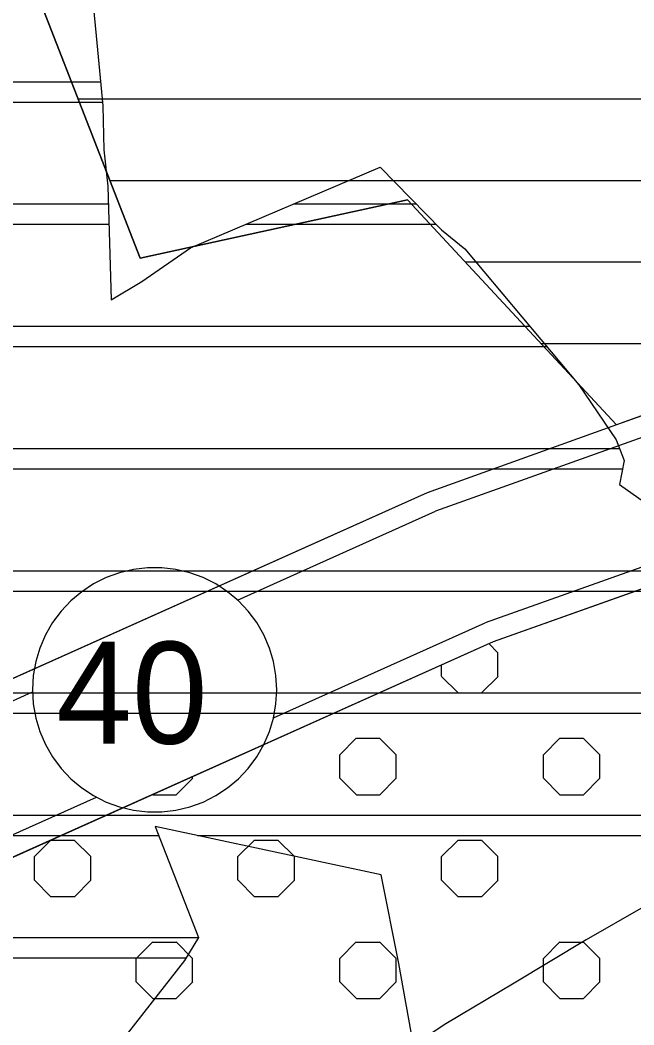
# Model space of a CAD drawing. Extents: x 427903 to 430077, y 4477233 to 4480385.
# Drawn here: x 428970.2 to 429120.9, y 4478579.5 to 4478826.1 of the extents above; entities that cross this region are included whole.
import ezdxf

# ---------------------------------------------------------------- set-up
doc = ezdxf.new("R2010")
doc.units = 0
for name, color, linetype in [('ADAKENARI', 7, 'Continuous'), ('KALDIRIM', 7, 'Continuous'), ('KD_DAIRE', 7, 'Continuous'), ('KD_YGEN', 7, 'Continuous'), ('PL_AYA_AGACLANDIRIL', 7, 'Continuous'), ('PL_AYA_BOLGE_PARKI', 7, 'Continuous'), ('PL_KON_ONE_100', 7, 'Continuous'), ('SIT_1_DER_ARKEOLOJIK', 7, 'Continuous'), ('TR_2_SITKORUMA', 7, 'Continuous'), ('TR_AGACALANI', 7, 'Continuous'), ('TR_AZYOGUNKONUT', 7, 'Continuous')]:
    doc.layers.add(name, color=color, linetype=linetype)

msp = doc.modelspace()

# ---------------------------------------------------------------- linework, layer by layer
at = {"layer": 'ADAKENARI'}
for p, q in [((428962.79, 4478861.97), (428999.68, 4478767.69)), ((428999.68, 4478767.69), (429065.26, 4478782.03)), ((429065.26, 4478782.03), (429116.59, 4478726.76)), ((429129.57, 4478731.41), (429116.59, 4478726.76)), ((429116.59, 4478726.76), (429070.09, 4478710.12)), ((429070.09, 4478710.12), (428882.45, 4478626.03)), ((429086.45, 4478673.61), (429145.76, 4478694.69)), ((428956.49, 4478615.38), (429086.45, 4478673.61))]:
    msp.add_line(p, q, dxfattribs=at)
at = {"layer": 'KALDIRIM'}
for p, q in [((429131.2, 4478726.68), (429072.14, 4478705.55)), ((429023.55, 4478683.78), (429072.14, 4478705.55)), ((429146.76, 4478700.35), (429084.4, 4478678.18)), ((429032.4, 4478654.87), (429084.4, 4478678.18)), ((428816.61, 4478591.05), (428973.2, 4478661.22)), ((428817.07, 4478558.38), (428988.88, 4478635.37))]:
    msp.add_line(p, q, dxfattribs=at)
at = {"layer": 'KD_DAIRE'}
for p, q in [((429001.45, 4478691.69), (428997.99, 4478691.28)), ((429001.45, 4478691.69), (428997.99, 4478691.28)), ((429004.94, 4478691.69), (429001.45, 4478691.69)), ((429004.94, 4478691.69), (429001.45, 4478691.69)), ((429008.41, 4478691.28), (429004.94, 4478691.69)), ((429008.41, 4478691.28), (429004.94, 4478691.69)), ((428991.31, 4478689.29), (428988.2, 4478687.72)), ((428991.31, 4478689.29), (428988.2, 4478687.72)), ((428994.59, 4478690.48), (428991.31, 4478689.29)), ((428994.59, 4478690.48), (428991.31, 4478689.29)), ((428997.99, 4478691.28), (428994.59, 4478690.48)), ((428997.99, 4478691.28), (428994.59, 4478690.48)), ((429011.8, 4478690.48), (429008.41, 4478691.28)), ((429011.8, 4478690.48), (429008.41, 4478691.28)), ((429015.08, 4478689.29), (429011.8, 4478690.48)), ((429015.08, 4478689.29), (429011.8, 4478690.48)), ((429018.2, 4478687.72), (429015.08, 4478689.29)), ((429018.2, 4478687.72), (429015.08, 4478689.29)), ((428988.2, 4478687.72), (428985.28, 4478685.8)), ((428988.2, 4478687.72), (428985.28, 4478685.8)), ((429021.11, 4478685.8), (429018.2, 4478687.72)), ((429021.11, 4478685.8), (429018.2, 4478687.72)), ((428985.28, 4478685.8), (428982.61, 4478683.56)), ((428985.28, 4478685.8), (428982.61, 4478683.56)), ((429023.78, 4478683.56), (429021.11, 4478685.8)), ((429023.78, 4478683.56), (429021.11, 4478685.8)), ((428982.61, 4478683.56), (428980.22, 4478681.02)), ((428982.61, 4478683.56), (428980.22, 4478681.02)), ((429026.18, 4478681.02), (429023.78, 4478683.56)), ((429026.18, 4478681.02), (429023.78, 4478683.56)), ((428980.22, 4478681.02), (428978.13, 4478678.23)), ((428980.22, 4478681.02), (428978.13, 4478678.23)), ((429028.26, 4478678.23), (429026.18, 4478681.02)), ((429028.26, 4478678.23), (429026.18, 4478681.02)), ((428978.13, 4478678.23), (428976.39, 4478675.2)), ((428978.13, 4478678.23), (428976.39, 4478675.2)), ((429030.01, 4478675.2), (429028.26, 4478678.23)), ((429030.01, 4478675.2), (429028.26, 4478678.23)), ((428976.39, 4478675.2), (428975.01, 4478672)), ((428976.39, 4478675.2), (428975.01, 4478672)), ((429031.39, 4478672), (429030.01, 4478675.2)), ((429031.39, 4478672), (429030.01, 4478675.2)), ((428975.01, 4478672), (428974.01, 4478668.66)), ((428975.01, 4478672), (428974.01, 4478668.66)), ((429032.39, 4478668.66), (429031.39, 4478672)), ((429032.39, 4478668.66), (429031.39, 4478672)), ((428974.01, 4478668.66), (428973.4, 4478665.22)), ((428974.01, 4478668.66), (428973.4, 4478665.22)), ((429032.99, 4478665.22), (429032.39, 4478668.66)), ((429032.99, 4478665.22), (429032.39, 4478668.66)), ((428973.4, 4478665.22), (428973.2, 4478661.74)), ((428973.4, 4478665.22), (428973.2, 4478661.74)), ((429033.2, 4478661.74), (429032.99, 4478665.22)), ((429033.2, 4478661.74), (429032.99, 4478665.22)), ((428973.2, 4478661.74), (428973.4, 4478658.26)), ((428973.2, 4478661.74), (428973.4, 4478658.26)), ((429032.99, 4478658.26), (429033.2, 4478661.74)), ((429032.99, 4478658.26), (429033.2, 4478661.74)), ((429033.2, 4478661.74), (429033.2, 4478661.74)), ((429033.2, 4478661.74), (429033.2, 4478661.74)), ((428973.4, 4478658.26), (428974.01, 4478654.82)), ((428973.4, 4478658.26), (428974.01, 4478654.82)), ((429032.39, 4478654.82), (429032.99, 4478658.26)), ((429032.39, 4478654.82), (429032.99, 4478658.26)), ((428974.01, 4478654.82), (428975.01, 4478651.48)), ((428974.01, 4478654.82), (428975.01, 4478651.48)), ((429031.39, 4478651.48), (429032.39, 4478654.82)), ((429031.39, 4478651.48), (429032.39, 4478654.82)), ((428975.01, 4478651.48), (428976.39, 4478648.28)), ((428975.01, 4478651.48), (428976.39, 4478648.28)), ((429030.01, 4478648.28), (429031.39, 4478651.48)), ((429030.01, 4478648.28), (429031.39, 4478651.48)), ((428976.39, 4478648.28), (428978.13, 4478645.25)), ((428976.39, 4478648.28), (428978.13, 4478645.25)), ((429028.26, 4478645.25), (429030.01, 4478648.28)), ((429028.26, 4478645.25), (429030.01, 4478648.28)), ((428978.13, 4478645.25), (428980.22, 4478642.46)), ((428978.13, 4478645.25), (428980.22, 4478642.46)), ((429026.18, 4478642.46), (429028.26, 4478645.25)), ((429026.18, 4478642.46), (429028.26, 4478645.25)), ((428980.22, 4478642.46), (428982.61, 4478639.92)), ((428980.22, 4478642.46), (428982.61, 4478639.92)), ((429023.78, 4478639.92), (429026.18, 4478642.46)), ((429023.78, 4478639.92), (429026.18, 4478642.46)), ((428982.61, 4478639.92), (428985.28, 4478637.68)), ((428982.61, 4478639.92), (428985.28, 4478637.68)), ((429021.11, 4478637.68), (429023.78, 4478639.92)), ((429021.11, 4478637.68), (429023.78, 4478639.92)), ((428985.28, 4478637.68), (428988.2, 4478635.76)), ((428985.28, 4478637.68), (428988.2, 4478635.76)), ((429018.2, 4478635.76), (429021.11, 4478637.68)), ((429018.2, 4478635.76), (429021.11, 4478637.68)), ((428988.2, 4478635.76), (428991.31, 4478634.19)), ((428988.2, 4478635.76), (428991.31, 4478634.19)), ((429015.08, 4478634.19), (429018.2, 4478635.76)), ((429015.08, 4478634.19), (429018.2, 4478635.76)), ((428991.31, 4478634.19), (428994.59, 4478633)), ((428991.31, 4478634.19), (428994.59, 4478633)), ((428994.59, 4478633), (428997.99, 4478632.2)), ((428994.59, 4478633), (428997.99, 4478632.2)), ((429008.41, 4478632.2), (429011.8, 4478633)), ((429008.41, 4478632.2), (429011.8, 4478633)), ((429011.8, 4478633), (429015.08, 4478634.19)), ((429011.8, 4478633), (429015.08, 4478634.19)), ((428997.99, 4478632.2), (429001.45, 4478631.79)), ((428997.99, 4478632.2), (429001.45, 4478631.79)), ((429001.45, 4478631.79), (429004.94, 4478631.79)), ((429001.45, 4478631.79), (429004.94, 4478631.79)), ((429004.94, 4478631.79), (429008.41, 4478632.2)), ((429004.94, 4478631.79), (429008.41, 4478632.2))]:
    msp.add_line(p, q, dxfattribs=at)
at = {"layer": 'PL_AYA_AGACLANDIRIL'}
msp.add_lwpolyline([(428956.49, 4478615.38), (429086.45, 4478673.61), (429145.76, 4478694.69), (429155.14, 4478697.81), (429164.64, 4478700.55), (429174.25, 4478702.9), (429183.94, 4478704.86), (429193.71, 4478706.42), (429203.53, 4478707.59), (429213.39, 4478708.35), (429223.27, 4478708.72), (429233.16, 4478708.69), (429243.04, 4478708.25), (429252.89, 4478707.42), (429262.7, 4478706.18), (429272.46, 4478704.55), (429282.13, 4478702.53), (429291.72, 4478700.11), (429301.21, 4478697.31), (429310.57, 4478694.12), (429319.79, 4478690.56)], dxfattribs=at)
at = {"layer": 'PL_AYA_BOLGE_PARKI'}
msp.add_lwpolyline([(428833.67, 4478857.87), (428874.66, 4478802.53), (428962.79, 4478861.97), (428999.68, 4478767.69), (429065.26, 4478782.03), (429116.59, 4478726.76), (429070.09, 4478710.12), (428882.45, 4478626.03), (428803.5, 4478672.88), (428762.4, 4478700.9), (428761.91, 4478701.21), (428720.37, 4478732.95), (428771.09, 4478878)], dxfattribs=at)
at = {"layer": 'PL_KON_ONE_100'}
msp.add_lwpolyline([(429285.72, 4478839.33), (429294.58, 4478811.46), (429291.17, 4478807.54), (429223.29, 4478819.18), (429219.04, 4478819.69), (429214.75, 4478819.77), (429210.48, 4478819.43), (429206.27, 4478818.66), (429202.15, 4478817.48), (429198.17, 4478815.89), (429194.37, 4478813.91), (429190.78, 4478811.56), (429187.45, 4478808.86), (429184.41, 4478805.84), (429181.68, 4478802.54), (429179.29, 4478798.98), (429143.17, 4478738.78), (429135.78, 4478733.14), (429129.57, 4478731.41), (429116.59, 4478726.76), (429065.26, 4478782.03), (428999.68, 4478767.69), (428962.79, 4478861.97)], dxfattribs=at)
at = {"layer": 'SIT_1_DER_ARKEOLOJIK'}
for points in [[(428987.21, 4478839.28), (428988.83, 4478822.24), (428990.45, 4478805.08), (428990.69, 4478794.3), (428991.73, 4478785.38), (428992.54, 4478757.44), (429000.08, 4478761.96), (429012.01, 4478770.19), (429058.61, 4478790.02), (429073.68, 4478774.6), (429079.36, 4478769.96), (429107.41, 4478736.58), (429116.57, 4478723.13), (429118.54, 4478718.03), (429117.38, 4478712.12), (429133.84, 4478700.53)], [(429128.05, 4478578.24), (429123.18, 4478608.37), (429109.15, 4478600.38), (429091.53, 4478589.71), (429074.73, 4478579.74), (429066.73, 4478574.53), (429063.13, 4478594.58), (429058.84, 4478616.37), (429003.32, 4478628.2), (429013.99, 4478600.96), (429010.51, 4478595.28), (428989.99, 4478569.08)]]:
    msp.add_lwpolyline(points, dxfattribs=at)
at = {"layer": 'TR_2_SITKORUMA'}
for p, q in [((428913.3, 4478810.98), (428989.9, 4478810.98)), ((428908.5, 4478805.98), (428990.37, 4478805.98)), ((428564.51, 4478780.98), (428991.86, 4478780.98)), ((429037.36, 4478780.98), (429067.45, 4478780.98)), ((428561.27, 4478775.98), (428992, 4478775.98)), ((429025.61, 4478775.98), (429072.34, 4478775.98)), ((428654.39, 4478750.98), (429095.32, 4478750.98)), ((428659.45, 4478745.98), (429099.52, 4478745.98)), ((428662.5, 4478720.98), (429117.4, 4478720.98)), ((428659.62, 4478715.98), (429118.14, 4478715.98)), ((428602.58, 4478690.98), (429143.59, 4478690.98)), ((428606.17, 4478685.98), (429150.11, 4478685.98)), ((428600.5, 4478660.98), (429168.33, 4478660.98)), ((428804.8, 4478655.98), (429171.76, 4478655.98)), ((428785.91, 4478630.98), (429199.68, 4478630.98)), ((428786.57, 4478625.98), (429004.19, 4478625.98)), ((429013.75, 4478625.98), (429203.28, 4478625.98)), ((428566.25, 4478600.98), (429013.98, 4478600.98)), ((428563.95, 4478595.98), (429010.94, 4478595.98))]:
    msp.add_line(p, q, dxfattribs=at)
at = {"layer": 'TR_AGACALANI'}
for p, q in [((429087.52, 4478670.79), (429085.24, 4478673.07)), ((429087.52, 4478665.06), (429087.52, 4478670.8)), ((429073.66, 4478665.06), (429073.66, 4478667.89)), ((429077.74, 4478660.97), (429073.68, 4478665.03)), ((429083.48, 4478660.97), (429087.54, 4478665.03)), ((429077.74, 4478660.98), (429083.48, 4478660.98)), ((429048.66, 4478645.79), (429052.72, 4478649.85)), ((429052.74, 4478649.84), (429058.48, 4478649.84)), ((429062.52, 4478645.79), (429058.46, 4478649.85)), ((429098.66, 4478645.79), (429102.72, 4478649.85)), ((429102.74, 4478649.84), (429108.48, 4478649.84)), ((429112.52, 4478645.79), (429108.46, 4478649.85)), ((429048.66, 4478640.06), (429048.66, 4478645.8)), ((429062.52, 4478640.06), (429062.52, 4478645.8)), ((429098.66, 4478640.06), (429098.66, 4478645.8)), ((429112.52, 4478640.06), (429112.52, 4478645.8)), ((429008.48, 4478635.97), (429012.54, 4478640.03)), ((429012.52, 4478640.06), (429012.52, 4478640.49)), ((429052.74, 4478635.97), (429048.68, 4478640.03)), ((429058.48, 4478635.97), (429062.54, 4478640.03)), ((429102.74, 4478635.97), (429098.68, 4478640.03)), ((429108.48, 4478635.97), (429112.54, 4478640.03)), ((429002.74, 4478635.97), (429002.65, 4478636.06)), ((429002.74, 4478635.98), (429008.48, 4478635.98)), ((429052.74, 4478635.98), (429058.48, 4478635.98)), ((429102.74, 4478635.98), (429108.48, 4478635.98)), ((428973.66, 4478620.79), (428977.72, 4478624.85)), ((429023.66, 4478620.79), (429027.72, 4478624.85)), ((429073.66, 4478620.79), (429077.72, 4478624.85)), ((428977.74, 4478624.84), (428983.48, 4478624.84)), ((428987.52, 4478620.79), (428983.46, 4478624.85)), ((429027.74, 4478624.84), (429033.48, 4478624.84)), ((429037.52, 4478620.79), (429033.46, 4478624.85)), ((429077.74, 4478624.84), (429083.48, 4478624.84)), ((429087.52, 4478620.79), (429083.46, 4478624.85)), ((428973.66, 4478615.06), (428973.66, 4478620.8)), ((428987.52, 4478615.06), (428987.52, 4478620.8)), ((429023.66, 4478615.06), (429023.66, 4478620.8)), ((429037.52, 4478615.06), (429037.52, 4478620.8)), ((429073.66, 4478615.06), (429073.66, 4478620.8)), ((429087.52, 4478615.06), (429087.52, 4478620.8)), ((428977.74, 4478610.97), (428973.68, 4478615.03)), ((428983.48, 4478610.97), (428987.54, 4478615.03)), ((429027.74, 4478610.97), (429023.68, 4478615.03)), ((429033.48, 4478610.97), (429037.54, 4478615.03)), ((429077.74, 4478610.97), (429073.68, 4478615.03)), ((429083.48, 4478610.97), (429087.54, 4478615.03)), ((428977.74, 4478610.98), (428983.48, 4478610.98)), ((429027.74, 4478610.98), (429033.48, 4478610.98)), ((429077.74, 4478610.98), (429083.48, 4478610.98)), ((428998.66, 4478595.79), (429002.72, 4478599.85)), ((429002.74, 4478599.84), (429008.48, 4478599.84)), ((429012.52, 4478595.79), (429008.46, 4478599.85)), ((429048.66, 4478595.79), (429052.72, 4478599.85)), ((429052.74, 4478599.84), (429058.48, 4478599.84)), ((429062.52, 4478595.79), (429058.46, 4478599.85)), ((429098.66, 4478595.79), (429102.72, 4478599.85)), ((429102.74, 4478599.84), (429108.48, 4478599.84)), ((429112.52, 4478595.79), (429108.46, 4478599.85)), ((428998.66, 4478590.06), (428998.66, 4478595.8)), ((429012.52, 4478590.06), (429012.52, 4478595.8)), ((429048.66, 4478590.06), (429048.66, 4478595.8)), ((429062.52, 4478590.06), (429062.52, 4478595.8)), ((429098.66, 4478590.06), (429098.66, 4478595.8)), ((429112.52, 4478590.06), (429112.52, 4478595.8)), ((429002.74, 4478585.97), (428998.68, 4478590.03)), ((429008.48, 4478585.97), (429012.54, 4478590.03)), ((429052.74, 4478585.97), (429048.68, 4478590.03)), ((429058.48, 4478585.97), (429062.54, 4478590.03)), ((429102.74, 4478585.97), (429098.68, 4478590.03)), ((429108.48, 4478585.97), (429112.54, 4478590.03)), ((429002.74, 4478585.98), (429008.48, 4478585.98)), ((429052.74, 4478585.98), (429058.48, 4478585.98)), ((429102.74, 4478585.98), (429108.48, 4478585.98))]:
    msp.add_line(p, q, dxfattribs=at)
at = {"layer": 'TR_AZYOGUNKONUT'}
for p, q in [((428984.39, 4478806.76), (429185.33, 4478806.76)), ((428992.21, 4478786.76), (429171.96, 4478786.76)), ((429079.45, 4478766.76), (429159.96, 4478766.76)), ((429098.02, 4478746.76), (429147.96, 4478746.76))]:
    msp.add_line(p, q, dxfattribs=at)

# ---------------------------------------------------------------- texts
at = {"layer": 'KD_YGEN'}
msp.add_text('40', height=25, dxfattribs=at).set_placement((428979.03, 4478648.52))
msp.add_text('40', height=25, dxfattribs=at).set_placement((428979.03, 4478648.52))

doc.saveas('drawing.dxf')
